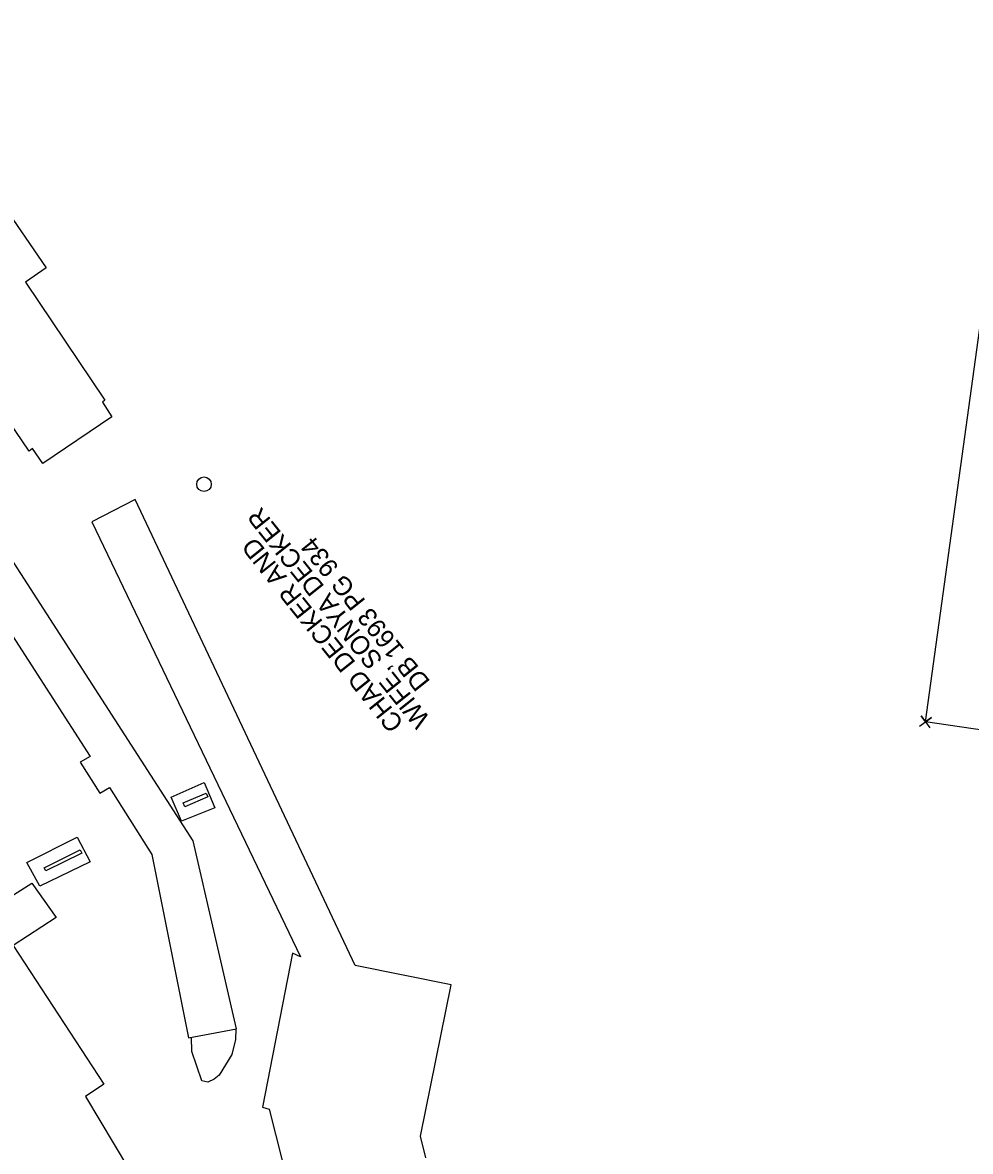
# Model space of a CAD drawing. Extents: x 472260 to 482161, y 489063 to 507124.
# Drawn here: x 474345.4 to 474664.8, y 505483.3 to 505863.8 of the extents above; entities that cross this region are included whole.
import ezdxf

# ---------------------------------------------------------------- set-up
doc = ezdxf.new("R2010")
doc.units = 0
for name, color, linetype in [('Exist Roads EOP Other Cogo Point CELL', 7, 'Continuous'), ('Exist Structure Minor Drop Inlet Cogo Elevation', 7, 'Continuous'), ('Exist Structure Minor Drop Inlet Cogo Number', 7, 'Continuous'), ('Prop Drainage Structure Pipe Collar Label', 7, 'Continuous'), ('Prop Drainage Structure Pipe Plug Label', 7, 'Continuous'), ('Prop Drainage Structure Pipe RCP 18in Class III', 7, 'Continuous'), ('Prop Erosion Embankment Toe Protection CELL', 7, 'Continuous'), ('Prop SS Fill Line', 7, 'Continuous'), ('Scratch_Level_7', 7, 'Continuous')]:
    doc.layers.add(name, color=color, linetype=linetype)

msp = doc.modelspace()

# ---------------------------------------------------------------- linework, layer by layer
at = {"layer": 'Exist Roads EOP Other Cogo Point CELL'}
msp.add_line((474649.67, 505628.09), (474649.67, 505628.09), dxfattribs=at)
msp.add_lwpolyline([(474647.67, 505626.6), (474651.68, 505629.58), (474649.67, 505628.09), (474648.18, 505630.1), (474651.16, 505626.08)], dxfattribs=at)
at = {"layer": 'Exist Structure Minor Drop Inlet Cogo Elevation'}
msp.add_arc((472721.75, 504540.63), 1832.75, 27.59346, 37.45515, dxfattribs=at)
at = {"layer": 'Exist Structure Minor Drop Inlet Cogo Number'}
for p, q in [((474649.67, 505628.09), (474766.67, 506478.84)), ((474947.5, 505584.12), (474649.67, 505628.09))]:
    msp.add_line(p, q, dxfattribs=at)
at = {"layer": 'Prop Drainage Structure Pipe Collar Label'}
msp.add_circle((474406.52, 505708.21), 2.46, dxfattribs=at)
at = {"layer": 'Prop Drainage Structure Pipe Plug Label'}
for points in [[(474399.55, 505600.79), (474407.29, 505604.06), (474407.83, 505602.78), (474400.09, 505599.51)], [(474352.63, 505578.95), (474364.78, 505584.96), (474365.31, 505583.88), (474353.17, 505577.87)]]:
    msp.add_lwpolyline(points, close=True, dxfattribs=at)
at = {"layer": 'Prop Drainage Structure Pipe RCP 18in Class III'}
msp.add_lwpolyline([(474417.23, 505524.55), (474417.12, 505521.02), (474415.93, 505515.95), (474411.6, 505509.04), (474409.93, 505507.61), (474407.84, 505506.7), (474405.81, 505507.12), (474402.47, 505516.95), (474402.28, 505521.78)], dxfattribs=at)
at = {"layer": 'Prop Erosion Embankment Toe Protection CELL'}
for points in [[(474395.49, 505602.74), (474406.63, 505607.67), (474410.18, 505599.11), (474398.98, 505594.59), (474395.49, 505602.74)], [(474346.81, 505580.69), (474363.8, 505589.18), (474368.19, 505580.92), (474351.17, 505572.71), (474346.81, 505580.69)]]:
    msp.add_lwpolyline(points, dxfattribs=at)
at = {"layer": 'Prop SS Fill Line'}
for points in [[(474260.48, 505902.79), (474315.79, 505821.37), (474322.49, 505826.03), (474353.3, 505781.16), (474346.34, 505776.34), (474373.15, 505736.52), (474372.28, 505735.91), (474375.45, 505730.92), (474352.16, 505715.24), (474348.77, 505720.24), (474347.62, 505719.38), (474239.36, 505879.01)], [(474481.31, 505481.1), (474479.43, 505488.46), (474489.77, 505539.44), (474457.43, 505546.03), (474383.29, 505703.03), (474368.7, 505695.52), (474439.09, 505548.93), (474436.38, 505550.11), (474426.24, 505498.22), (474428.53, 505497.59), (474439.09, 505455.9)], [(474334.42, 505564.89), (474348.47, 505573.74), (474356.69, 505562.15), (474342.19, 505552.72), (474372.78, 505505.96), (474366.57, 505501.82), (474381.06, 505477.5), (474385.42, 505479.91), (474414.97, 505434.62), (474410.98, 505432.08), (474412.15, 505430.31), (474394.88, 505419.09), (474401.3, 505410.52), (474378.8, 505396.41), (474373.32, 505404.99), (474369.24, 505402.25), (474338.09, 505448.95)]]:
    msp.add_lwpolyline(points, dxfattribs=at)
msp.add_lwpolyline([(474417.46, 505524.59), (474402.91, 505587.96), (474233.04, 505851.31), (474214.79, 505838.97), (474212.97, 505842.38), (474209.94, 505840.65), (474212.23, 505837.31), (474208.1, 505834.75), (474264.72, 505748.28), (474265.91, 505748.72), (474314.97, 505673.6), (474326.24, 505681.39), (474368.17, 505616.48), (474364.83, 505614.55), (474371.37, 505604.12), (474374.66, 505606.01), (474388.97, 505583.41), (474401.3, 505521.6)], close=True, dxfattribs=at)

# ---------------------------------------------------------------- texts
at = {"layer": 'Scratch_Level_7'}
for s, p in [('WIFE, SONYA DECKER', (474483.02, 505629.12)), ('DB 1693 PG 934', (474482.98, 505641.69)), ('CHAD DECKER AND', (474474.11, 505627.73))]:
    msp.add_text(s, height=6.25, rotation=128.6712, dxfattribs=at).set_placement(p)

doc.saveas('drawing.dxf')
